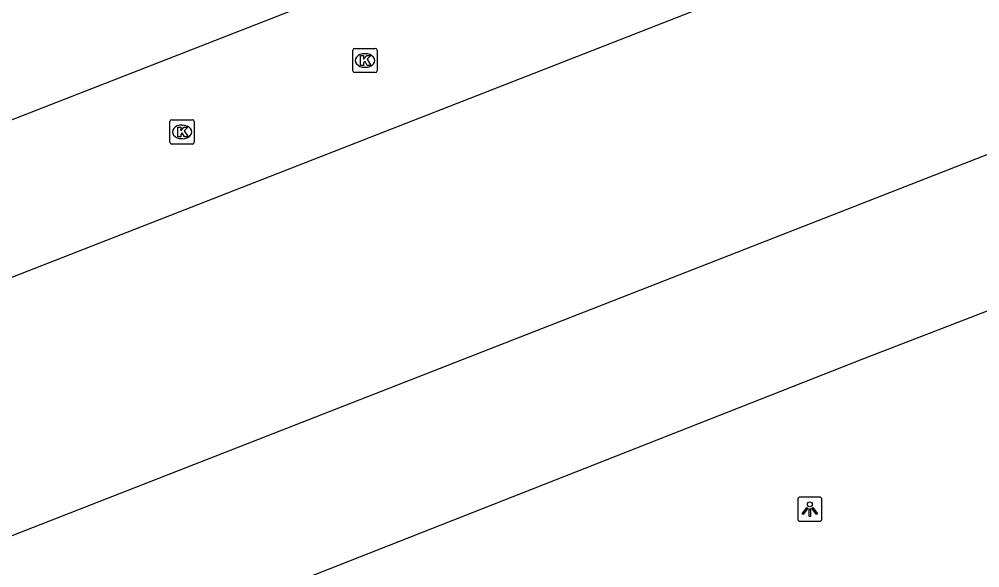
# Model space of a CAD drawing. Extents: x 160379 to 161131, y 383940 to 384849.
# Drawn here: x 160839.62 to 160879.22, y 384696.29 to 384718.91 of the extents above; entities that cross this region are included whole.
import ezdxf

# ---------------------------------------------------------------- set-up
doc = ezdxf.new("R2010")
doc.units = 0
for name, color, linetype in [('IMGEO_Kolk', 7, 'Continuous'), ('IMGEO_Lichtpunt', 7, 'Continuous'), ('IMGEO_Rijbaan_lokaal_open', 7, 'Continuous')]:
    doc.layers.add(name, color=color, linetype=linetype)

msp = doc.modelspace()

# ---------------------------------------------------------------- linework, layer by layer
at = {"layer": 'IMGEO_Kolk'}
for p, q in [((160853.451, 384717.705), (160854.303, 384717.705)), ((160853.376, 384716.779), (160853.376, 384717.631)), ((160853.864, 384717.485), (160853.889, 384717.485)), ((160854.377, 384717.631), (160854.377, 384716.779)), ((160853.887, 384716.925), (160853.862, 384716.925)), ((160854.303, 384716.705), (160853.451, 384716.705)), ((160845.837, 384713.836), (160845.837, 384714.688)), ((160845.912, 384714.762), (160846.764, 384714.762)), ((160846.325, 384714.542), (160846.35, 384714.542)), ((160846.838, 384714.688), (160846.838, 384713.836)), ((160846.764, 384713.762), (160845.912, 384713.762)), ((160846.348, 384713.982), (160846.323, 384713.982))]:
    msp.add_line(p, q, dxfattribs=at)
for points in [[(160853.451, 384717.705), (160854.303, 384717.705)], [(160853.376, 384716.779), (160853.376, 384717.631)], [(160853.697, 384717.405), (160853.82, 384717.405), (160853.82, 384717.254), (160853.95, 384717.405), (160854.114, 384717.405), (160853.968, 384717.254), (160854.121, 384717.005), (160853.969, 384717.005), (160853.884, 384717.169), (160853.82, 384717.102), (160853.82, 384717.005), (160853.697, 384717.005), (160853.697, 384717.405)], [(160854.377, 384717.631), (160854.377, 384716.779)], [(160854.303, 384716.705), (160853.451, 384716.705)], [(160845.837, 384713.836), (160845.837, 384714.688)], [(160845.912, 384714.762), (160846.764, 384714.762)], [(160846.838, 384714.688), (160846.838, 384713.836)], [(160846.158, 384714.462), (160846.281, 384714.462), (160846.281, 384714.311), (160846.411, 384714.462), (160846.575, 384714.462), (160846.429, 384714.311), (160846.582, 384714.062), (160846.43, 384714.062), (160846.345, 384714.226), (160846.281, 384714.159), (160846.281, 384714.062), (160846.158, 384714.062), (160846.158, 384714.462)], [(160846.764, 384713.762), (160845.912, 384713.762)]]:
    msp.add_lwpolyline(points, dxfattribs=at)
for centre, start, end in [((160853.453, 384717.629), 91.552, 178.448), ((160853.453, 384717.629), 91.552, 178.448), ((160854.301, 384717.629), 1.552, 88.448), ((160854.301, 384717.629), 1.552, 88.448), ((160853.453, 384716.781), 181.552, 268.448), ((160853.453, 384716.781), 181.552, 268.448), ((160854.301, 384716.781), 271.552, 358.448), ((160854.301, 384716.781), 271.552, 358.448), ((160845.914, 384714.686), 91.552, 178.448), ((160845.914, 384714.686), 91.552, 178.448), ((160846.762, 384714.686), 1.552, 88.448), ((160846.762, 384714.686), 1.552, 88.448), ((160845.914, 384713.838), 181.552, 268.448), ((160845.914, 384713.838), 181.552, 268.448), ((160846.762, 384713.838), 271.552, 358.448), ((160846.762, 384713.838), 271.552, 358.448)]:
    msp.add_arc(centre, 0.0765, start, end, dxfattribs=at)
for centre, major_axis, ratio, start_param, end_param in [((160853.863, 384717.205), (-0.387, 0.002), 0.722429, 4.712389, 7.853982), ((160853.888, 384717.205), (-0.39, 0.002), 0.717154, 1.570796, 4.712389), ((160846.324, 384714.262), (-0.387, 0.002), 0.722429, 4.712389, 7.853982), ((160846.349, 384714.262), (-0.39, 0.002), 0.717154, 1.570796, 4.712389)]:
    msp.add_ellipse(centre, major_axis=major_axis, ratio=ratio, start_param=start_param, end_param=end_param, dxfattribs=at)
at = {"layer": 'IMGEO_Lichtpunt'}
for p, q in [((160871.715, 384699.11), (160871.715, 384698.303)), ((160871.715, 384699.11), (160871.715, 384698.303)), ((160872.617, 384699.205), (160871.809, 384699.205)), ((160872.617, 384699.205), (160871.809, 384699.205)), ((160872.711, 384698.303), (160872.711, 384699.11)), ((160872.711, 384698.303), (160872.711, 384699.11)), ((160871.809, 384698.209), (160872.617, 384698.209)), ((160871.809, 384698.209), (160872.617, 384698.209))]:
    msp.add_line(p, q, dxfattribs=at)
for points in [[(160872.089, 384698.774), (160872.128, 384698.746), (160871.94, 384698.484), (160871.902, 384698.511), (160872.089, 384698.774)], [(160872.191, 384698.726), (160872.238, 384698.726), (160872.238, 384698.404), (160872.191, 384698.404), (160872.191, 384698.726)], [(160872.301, 384698.746), (160872.339, 384698.773), (160872.526, 384698.511), (160872.487, 384698.483), (160872.301, 384698.746)]]:
    msp.add_lwpolyline(points, dxfattribs=at)
msp.add_circle((160872.214, 384698.908), 0.0994, dxfattribs=at)
for centre, start, end in [((160871.809, 384699.11), 90, 180), ((160871.809, 384699.11), 90, 180), ((160872.617, 384699.11), 0, 90), ((160872.617, 384699.11), 0, 90), ((160871.809, 384698.303), 180, 270), ((160871.809, 384698.303), 180, 270), ((160872.617, 384698.303), 270, 0), ((160872.617, 384698.303), 270, 360)]:
    msp.add_arc(centre, 0.0946, start, end, dxfattribs=at)
at = {"layer": 'IMGEO_Rijbaan_lokaal_open'}
for points in [[(160878.411, 384730.02), (160826.499, 384709.757), (160824.191, 384708.865)], [(160833.184, 384705.883), (160880.591, 384724.4)], [(160884.187, 384715.141), (160838.999, 384697.485)], [(160886.327, 384709.494), (160874.435, 384704.908), (160848.096, 384694.55)]]:
    msp.add_lwpolyline(points, dxfattribs=at)

doc.saveas('drawing.dxf')
